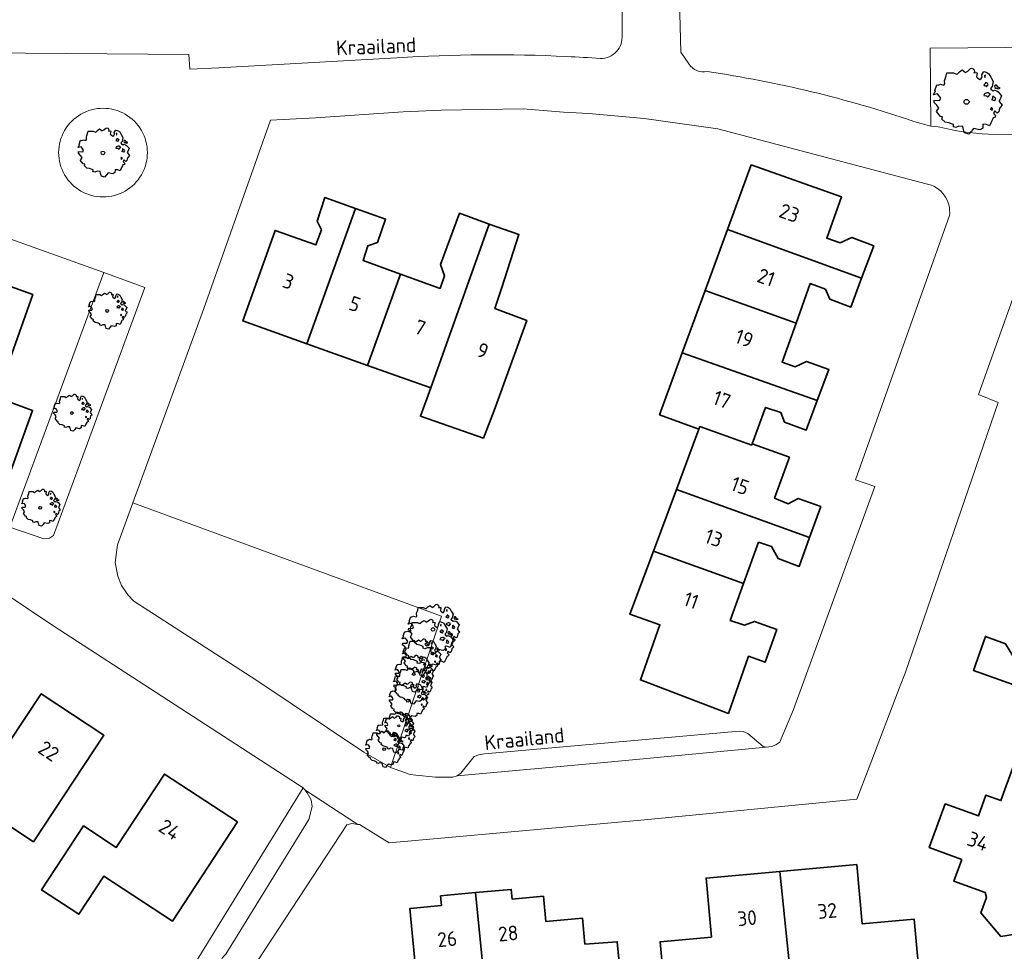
# Model space of a CAD drawing. Header units: metres. Extents: x 152391 to 157968, y 462336 to 467280.
# Tile 458 of 656: x 154030 to 154120, y 466413 to 466498. Entities that reach past the tile are written whole.
import ezdxf
from ezdxf.enums import TextEntityAlignment as Align

# ---------------------------------------------------------------- set-up
doc = ezdxf.new("R2010")
doc.units = ezdxf.units.M
doc.header["$LTSCALE"] = 0.75
doc.layers.get('0').update_dxf_attribs({"lineweight": 25})
for name, color, linetype, lineweight in [('B-GV-GR-BOOM-S', 252, 'Continuous', 25), ('B-WE-GR-BEPLANTING_CULTUUR_BODEMBEDEKKER-GV', 251, 'Continuous', 18), ('B-WE-GR-BEPLANTING_CULTUUR_HEESTERS-GV', 251, 'Continuous', 18), ('B-WE-OG-BEBOUWING-GV', 6, 'Continuous', 35), ('B-WE-OG-BEBOUWING-T18', 1, 'Continuous', 18), ('B-WE-OG-TOPOGRAFIE-T18', 1, 'Continuous', 18), ('B-WE-VH-VERHARDING_BETONSTRAATSTEEN-GV', 251, 'Continuous', 18), ('B-WE-VH-VERHARDING_TEGEL-GV', 251, 'Continuous', 18)]:
    doc.layers.add(name, color=color, linetype=linetype, lineweight=lineweight)
doc.styles.add('NLCS-ISO-M750-T18', font='NLCS-ISO.ttf', dxfattribs={"height": 1.35})

# ---------------------------------------------------------------- blocks, each defined once
blk = doc.blocks.new('SGR-BOOM_21_30')
at = {"linetype": 'Continuous'}
for p, q in [((-1.458, 0.858), (-1.342, 0.908)), ((-1.342, 0.908), (-1.179, 0.858)), ((-1.179, 0.858), (-1.121, 0.924)), ((-1.133, 1.088), (-1.109, 1.187)), ((-1.121, 0.924), (-1.133, 1.088)), ((-1.109, 1.187), (-1.051, 1.335)), ((-1.051, 1.335), (-1.016, 1.499)), ((-1.016, 1.499), (-0.668, 1.499)), ((-0.668, 1.499), (-0.516, 1.433)), ((-0.516, 1.433), (-0.47, 1.45)), ((-0.47, 1.45), (-0.365, 1.548)), ((-0.365, 1.548), (-0.226, 1.647)), ((-0.226, 1.647), (-0.133, 1.581)), ((-0.133, 1.581), (-0.063, 1.515)), ((-0.063, 1.515), (0.065, 1.581)), ((0.065, 1.581), (0.205, 1.712)), ((0.205, 1.712), (0.263, 1.729)), ((0.263, 1.729), (0.333, 1.696)), ((0.333, 1.696), (0.391, 1.647)), ((0.402, 1.532), (0.379, 1.499)), ((0.379, 1.499), (0.53, 1.515)), ((0.391, 1.647), (0.402, 1.532)), ((0.542, 1.483), (0.507, 1.285)), ((0.507, 1.285), (0.565, 1.236)), ((0.53, 1.515), (0.542, 1.483)), ((0.565, 1.236), (0.693, 1.154)), ((0.693, 1.154), (0.751, 1.203)), ((0.751, 1.203), (0.798, 1.285)), ((0.786, 1.4), (0.891, 1.565)), ((0.798, 1.285), (0.786, 1.4)), ((0.891, 1.565), (1.019, 1.532)), ((0.937, 0.908), (0.891, 0.875)), ((0.972, 1.368), (0.926, 1.335)), ((0.926, 1.335), (0.949, 1.253)), ((0.972, 0.973), (0.937, 0.908)), ((0.949, 1.253), (0.961, 1.236)), ((0.961, 1.269), (0.972, 1.368)), ((1.03, 0.973), (0.972, 0.973)), ((1.019, 1.532), (1.158, 1.45)), ((1.077, 0.94), (1.03, 0.973)), ((1.124, 0.875), (1.077, 0.94)), ((1.158, 1.45), (1.251, 1.269)), ((1.251, 1.269), (1.379, 1.055)), ((1.379, 1.055), (1.321, 0.793)), ((-1.703, 0.365), (-1.656, 0.48)), ((-1.493, 0.415), (-1.703, 0.365)), ((-1.679, -0.029), (-1.668, 0.086)), ((-1.668, 0.086), (-1.389, 0.07)), ((-1.656, 0.48), (-1.598, 0.53)), ((-1.633, 0.579), (-1.528, 0.875)), ((-1.598, 0.53), (-1.633, 0.579)), ((-1.528, 0.875), (-1.458, 0.858)), ((-1.423, 0.333), (-1.493, 0.415)), ((-1.33, 0.185), (-1.423, 0.333)), ((-1.389, 0.07), (-1.33, 0.185)), ((0.891, 0.875), (0.926, 0.825)), ((0.926, 0.415), (0.891, 0.333)), ((0.891, 0.333), (1.03, 0.316)), ((0.926, 0.825), (0.984, 0.842)), ((1.054, 0.464), (0.926, 0.415)), ((0.984, 0.842), (1.03, 0.776)), ((1.03, 0.776), (1.077, 0.842)), ((1.03, 0.316), (1.112, 0.251)), ((1.112, 0.464), (1.054, 0.464)), ((1.077, 0.842), (1.124, 0.875)), ((1.217, 0.398), (1.112, 0.464)), ((1.112, 0.251), (1.205, 0.365)), ((1.205, 0.365), (1.24, 0.415)), ((1.321, 0.793), (1.228, 0.694)), ((1.228, 0.694), (1.275, 0.628)), ((1.275, 0.628), (1.379, 0.563)), ((1.344, 0.185), (1.31, 0.103)), ((1.434, 0.049), (1.31, 0.103)), ((1.356, 0.3), (1.344, 0.234)), ((1.344, 0.234), (1.344, 0.185)), ((1.426, 0.234), (1.356, 0.3)), ((1.379, 0.563), (1.438, 0.595)), ((1.472, 0.201), (1.426, 0.234)), ((1.434, 0.049), (1.507, 0.136)), ((1.472, 0.858), (1.438, 0.809)), ((1.438, 0.809), (1.461, 0.743)), ((1.438, 0.595), (1.565, 0.563)), ((1.461, 0.743), (1.531, 0.694)), ((1.542, 0.858), (1.472, 0.858)), ((1.507, 0.136), (1.472, 0.201)), ((1.531, 0.727), (1.635, 0.678)), ((1.531, 0.694), (1.542, 0.727)), ((1.624, 0.76), (1.542, 0.858)), ((1.565, 0.563), (1.635, 0.513)), ((1.728, 0.71), (1.624, 0.76)), ((1.635, 0.678), (1.728, 0.71)), ((1.635, 0.513), (1.81, 0.316)), ((1.717, 0.103), (1.67, 0.037)), ((1.67, 0.037), (1.763, -0.094)), ((1.81, 0.316), (1.717, 0.103)), ((-1.54, -0.177), (-1.679, -0.029)), ((-1.551, -0.505), (-1.493, -0.423)), ((-1.354, -0.752), (-1.551, -0.505)), ((-1.435, -0.324), (-1.54, -0.177)), ((-1.493, -0.423), (-1.435, -0.324)), ((-1.249, -0.784), (-1.354, -0.752)), ((-1.272, -0.899), (-1.249, -0.784)), ((-1.109, -1.047), (-1.272, -0.899)), ((1.286, -0.292), (1.24, -0.357)), ((1.24, -0.357), (1.251, -0.423)), ((1.263, -0.423), (1.333, -0.407)), ((1.333, -0.341), (1.286, -0.292)), ((1.356, -0.883), (1.286, -1.014)), ((1.333, -0.407), (1.333, -0.341)), ((1.368, -0.834), (1.356, -0.883)), ((1.484, -0.801), (1.368, -0.834)), ((1.461, -0.472), (1.391, -0.587)), ((1.391, -0.587), (1.426, -0.637)), ((1.426, -0.637), (1.496, -0.702)), ((1.577, -0.587), (1.461, -0.472)), ((1.496, -0.702), (1.484, -0.801)), ((1.658, -0.522), (1.577, -0.587)), ((1.682, -0.423), (1.658, -0.522)), ((1.717, -0.308), (1.682, -0.423)), ((1.845, -0.177), (1.717, -0.308)), ((1.763, -0.094), (1.845, -0.177)), ((-0.912, -1.08), (-1.109, -1.047)), ((-0.668, -1.179), (-0.912, -1.08)), ((-0.679, -1.294), (-0.668, -1.179)), ((-0.551, -1.326), (-0.679, -1.294)), ((-0.4, -1.261), (-0.551, -1.326)), ((-0.191, -1.277), (-0.4, -1.261)), ((-0.156, -1.425), (-0.191, -1.277)), ((-0.133, -1.491), (-0.156, -1.425)), ((-0.098, -1.606), (-0.133, -1.491)), ((0.112, -1.671), (-0.098, -1.606)), ((0.251, -1.524), (0.112, -1.671)), ((0.356, -1.376), (0.251, -1.524)), ((0.682, -1.441), (0.356, -1.376)), ((0.833, -1.359), (0.682, -1.441)), ((0.844, -1.162), (0.833, -1.359)), ((1.03, -1.179), (0.844, -1.162)), ((1.182, -1.244), (1.03, -1.179)), ((1.286, -1.014), (1.182, -1.244))]:
    blk.add_line(p, q, dxfattribs=at)
blk.add_circle((0, 0), 0.126, dxfattribs=at)
blk = doc.blocks.new('SGR-BOOM_31_50')
at = {"linetype": 'Continuous'}
for p, q in [((-1.402, 1.78), (-1.355, 1.999)), ((-1.355, 1.999), (-0.89, 1.999)), ((-0.89, 1.999), (-0.688, 1.911)), ((-0.688, 1.911), (-0.626, 1.933)), ((-0.626, 1.933), (-0.487, 2.064)), ((-0.487, 2.064), (-0.301, 2.196)), ((-0.301, 2.196), (-0.177, 2.108)), ((-0.177, 2.108), (-0.084, 2.02)), ((-0.084, 2.02), (0.087, 2.108)), ((0.087, 2.108), (0.273, 2.283)), ((0.273, 2.283), (0.351, 2.305)), ((0.351, 2.305), (0.444, 2.261)), ((0.444, 2.261), (0.521, 2.196)), ((0.537, 2.042), (0.506, 1.999)), ((0.506, 1.999), (0.707, 2.02)), ((0.521, 2.196), (0.537, 2.042)), ((0.723, 1.977), (0.676, 1.714)), ((0.707, 2.02), (0.723, 1.977)), ((1.048, 1.867), (1.188, 2.086)), ((1.064, 1.714), (1.048, 1.867)), ((1.188, 2.086), (1.358, 2.042)), ((1.296, 1.823), (1.234, 1.78)), ((1.281, 1.692), (1.296, 1.823)), ((1.358, 2.042), (1.545, 1.933)), ((1.545, 1.933), (1.669, 1.692)), ((-2.177, 0.772), (-2.038, 1.166)), ((-2.038, 1.166), (-1.944, 1.144)), ((-1.944, 1.144), (-1.789, 1.21)), ((-1.789, 1.21), (-1.572, 1.144)), ((-1.572, 1.144), (-1.495, 1.232)), ((-1.51, 1.451), (-1.479, 1.582)), ((-1.495, 1.232), (-1.51, 1.451)), ((-1.479, 1.582), (-1.402, 1.78)), ((0.676, 1.714), (0.754, 1.648)), ((0.754, 1.648), (0.924, 1.539)), ((0.924, 1.539), (1.002, 1.604)), ((1.002, 1.604), (1.064, 1.714)), ((1.25, 1.21), (1.188, 1.166)), ((1.188, 1.166), (1.234, 1.101)), ((1.234, 1.78), (1.265, 1.67)), ((1.234, 1.101), (1.312, 1.122)), ((1.296, 1.298), (1.25, 1.21)), ((1.265, 1.67), (1.281, 1.648)), ((1.374, 1.298), (1.296, 1.298)), ((1.312, 1.122), (1.374, 1.035)), ((1.436, 1.254), (1.374, 1.298)), ((1.374, 1.035), (1.436, 1.122)), ((1.498, 1.166), (1.436, 1.254)), ((1.436, 1.122), (1.498, 1.166)), ((1.762, 1.057), (1.638, 0.925)), ((1.638, 0.925), (1.7, 0.838)), ((1.669, 1.692), (1.839, 1.407)), ((1.839, 1.407), (1.762, 1.057)), ((1.963, 1.144), (1.917, 1.079)), ((1.917, 1.079), (1.948, 0.991)), ((1.948, 0.991), (2.041, 0.925)), ((2.056, 1.144), (1.963, 1.144)), ((2.041, 0.969), (2.18, 0.903)), ((2.041, 0.925), (2.056, 0.969)), ((2.165, 1.013), (2.056, 1.144)), ((2.304, 0.947), (2.165, 1.013)), ((2.18, 0.903), (2.304, 0.947)), ((-2.27, 0.487), (-2.208, 0.641)), ((-1.991, 0.553), (-2.27, 0.487)), ((-2.239, -0.038), (-2.224, 0.115)), ((-2.224, 0.115), (-1.851, 0.093)), ((-2.208, 0.641), (-2.131, 0.706)), ((-2.131, 0.706), (-2.177, 0.772)), ((-1.898, 0.444), (-1.991, 0.553)), ((-1.774, 0.246), (-1.898, 0.444)), ((-1.851, 0.093), (-1.774, 0.246)), ((1.234, 0.553), (1.188, 0.444)), ((1.188, 0.444), (1.374, 0.422)), ((1.405, 0.619), (1.234, 0.553)), ((1.374, 0.422), (1.483, 0.334)), ((1.483, 0.619), (1.405, 0.619)), ((1.622, 0.531), (1.483, 0.619)), ((1.483, 0.334), (1.607, 0.487)), ((1.607, 0.487), (1.653, 0.553)), ((1.7, 0.838), (1.839, 0.75)), ((1.793, 0.246), (1.746, 0.137)), ((1.911, 0.065), (1.746, 0.137)), ((1.808, 0.4), (1.793, 0.312)), ((1.793, 0.312), (1.793, 0.246)), ((1.901, 0.312), (1.808, 0.4)), ((1.839, 0.75), (1.917, 0.794)), ((1.963, 0.268), (1.901, 0.312)), ((1.911, 0.065), (2.01, 0.181)), ((1.917, 0.794), (2.087, 0.75)), ((2.01, 0.181), (1.963, 0.268)), ((2.087, 0.75), (2.18, 0.684)), ((2.18, 0.684), (2.413, 0.422)), ((2.289, 0.137), (2.227, 0.049)), ((2.227, 0.049), (2.351, -0.126)), ((2.413, 0.422), (2.289, 0.137)), ((-2.053, -0.235), (-2.239, -0.038)), ((-2.069, -0.673), (-1.991, -0.564)), ((-1.805, -1.002), (-2.069, -0.673)), ((-1.913, -0.433), (-2.053, -0.235)), ((-1.991, -0.564), (-1.913, -0.433)), ((1.715, -0.389), (1.653, -0.476)), ((1.653, -0.476), (1.669, -0.564)), ((1.684, -0.564), (1.777, -0.542)), ((1.777, -0.454), (1.715, -0.389)), ((1.777, -0.542), (1.777, -0.454)), ((1.948, -0.63), (1.855, -0.783)), ((1.855, -0.783), (1.901, -0.849)), ((1.901, -0.849), (1.994, -0.936)), ((2.103, -0.783), (1.948, -0.63)), ((2.211, -0.695), (2.103, -0.783)), ((2.242, -0.564), (2.211, -0.695)), ((2.289, -0.411), (2.242, -0.564)), ((2.459, -0.235), (2.289, -0.411)), ((2.351, -0.126), (2.459, -0.235)), ((-1.665, -1.046), (-1.805, -1.002)), ((-1.696, -1.199), (-1.665, -1.046)), ((-1.479, -1.396), (-1.696, -1.199)), ((-1.216, -1.44), (-1.479, -1.396)), ((-0.89, -1.571), (-1.216, -1.44)), ((-0.906, -1.725), (-0.89, -1.571)), ((-0.735, -1.769), (-0.906, -1.725)), ((-0.533, -1.681), (-0.735, -1.769)), ((-0.254, -1.703), (-0.533, -1.681)), ((-0.208, -1.9), (-0.254, -1.703)), ((1.126, -1.55), (1.11, -1.812)), ((1.374, -1.571), (1.126, -1.55)), ((1.576, -1.659), (1.374, -1.571)), ((1.715, -1.352), (1.576, -1.659)), ((1.808, -1.177), (1.715, -1.352)), ((1.824, -1.112), (1.808, -1.177)), ((1.979, -1.068), (1.824, -1.112)), ((1.994, -0.936), (1.979, -1.068)), ((-0.177, -1.988), (-0.208, -1.9)), ((-0.13, -2.141), (-0.177, -1.988)), ((0.149, -2.229), (-0.13, -2.141)), ((0.335, -2.031), (0.149, -2.229)), ((0.475, -1.834), (0.335, -2.031)), ((0.909, -1.922), (0.475, -1.834)), ((1.11, -1.812), (0.909, -1.922))]:
    blk.add_line(p, q, dxfattribs=at)
blk.add_circle((0, 0), 0.169, dxfattribs=at)
blk = doc.blocks.new('SGR-BOOM_50_100')
at = {"linetype": 'Continuous'}
for p, q in [((-0.835, 2.577), (-0.649, 2.752)), ((-0.649, 2.752), (-0.401, 2.928)), ((-0.401, 2.928), (-0.236, 2.811)), ((-0.236, 2.811), (-0.112, 2.694)), ((-0.112, 2.694), (0.116, 2.811)), ((0.116, 2.811), (0.364, 3.044)), ((0.364, 3.044), (0.467, 3.074)), ((0.467, 3.074), (0.591, 3.015)), ((0.591, 3.015), (0.695, 2.928)), ((0.715, 2.723), (0.674, 2.665)), ((0.695, 2.928), (0.715, 2.723)), ((1.398, 2.49), (1.584, 2.782)), ((1.584, 2.782), (1.811, 2.723)), ((1.811, 2.723), (2.059, 2.577)), ((-2.014, 1.935), (-1.972, 2.11)), ((-1.993, 1.643), (-2.014, 1.935)), ((-1.972, 2.11), (-1.869, 2.373)), ((-1.869, 2.373), (-1.807, 2.665)), ((-1.807, 2.665), (-1.187, 2.665)), ((-1.187, 2.665), (-0.918, 2.548)), ((-0.918, 2.548), (-0.835, 2.577)), ((0.674, 2.665), (0.943, 2.694)), ((0.964, 2.636), (0.902, 2.285)), ((0.902, 2.285), (1.005, 2.198)), ((0.943, 2.694), (0.964, 2.636)), ((1.005, 2.198), (1.232, 2.052)), ((1.232, 2.052), (1.336, 2.139)), ((1.336, 2.139), (1.418, 2.285)), ((1.418, 2.285), (1.398, 2.49)), ((1.729, 2.431), (1.646, 2.373)), ((1.646, 2.373), (1.687, 2.227)), ((1.687, 2.227), (1.708, 2.198)), ((1.708, 2.256), (1.729, 2.431)), ((2.059, 2.577), (2.225, 2.256)), ((2.225, 2.256), (2.452, 1.876)), ((2.452, 1.876), (2.349, 1.409)), ((-2.944, 0.854), (-2.841, 0.942)), ((-2.903, 1.029), (-2.717, 1.555)), ((-2.841, 0.942), (-2.903, 1.029)), ((-2.717, 1.555), (-2.593, 1.526)), ((-2.593, 1.526), (-2.386, 1.613)), ((-2.386, 1.613), (-2.096, 1.526)), ((-2.096, 1.526), (-1.993, 1.643)), ((1.667, 1.613), (1.584, 1.555)), ((1.584, 1.555), (1.646, 1.467)), ((1.646, 1.467), (1.749, 1.497)), ((1.729, 1.73), (1.667, 1.613)), ((1.832, 1.73), (1.729, 1.73)), ((1.749, 1.497), (1.832, 1.38)), ((1.915, 1.672), (1.832, 1.73)), ((1.832, 1.38), (1.915, 1.497)), ((1.997, 1.555), (1.915, 1.672)), ((1.915, 1.497), (1.997, 1.555)), ((2.349, 1.409), (2.183, 1.234)), ((2.183, 1.234), (2.266, 1.117)), ((2.266, 1.117), (2.452, 1)), ((2.452, 1), (2.556, 1.059)), ((2.618, 1.526), (2.556, 1.438)), ((2.556, 1.438), (2.597, 1.321)), ((2.556, 1.059), (2.783, 1)), ((2.597, 1.321), (2.721, 1.234)), ((2.742, 1.526), (2.618, 1.526)), ((2.721, 1.292), (2.907, 1.205)), ((2.721, 1.234), (2.742, 1.292)), ((2.886, 1.351), (2.742, 1.526)), ((2.783, 1), (2.907, 0.913)), ((3.072, 1.263), (2.886, 1.351)), ((2.907, 1.205), (3.072, 1.263)), ((2.907, 0.913), (3.217, 0.562)), ((-3.027, 0.65), (-2.944, 0.854)), ((-2.655, 0.737), (-3.027, 0.65)), ((-2.985, -0.051), (-2.965, 0.153)), ((-2.965, 0.153), (-2.469, 0.124)), ((-2.531, 0.591), (-2.655, 0.737)), ((-2.365, 0.329), (-2.531, 0.591)), ((-2.469, 0.124), (-2.365, 0.329)), ((1.646, 0.737), (1.584, 0.591)), ((1.584, 0.591), (1.832, 0.562)), ((1.873, 0.825), (1.646, 0.737)), ((1.832, 0.562), (1.977, 0.445)), ((1.977, 0.825), (1.873, 0.825)), ((2.163, 0.708), (1.977, 0.825)), ((1.977, 0.445), (2.142, 0.65)), ((2.142, 0.65), (2.204, 0.737)), ((2.39, 0.329), (2.328, 0.183)), ((2.549, 0.087), (2.328, 0.183)), ((2.411, 0.533), (2.39, 0.416)), ((2.39, 0.416), (2.39, 0.329)), ((2.535, 0.416), (2.411, 0.533)), ((2.618, 0.358), (2.535, 0.416)), ((2.549, 0.087), (2.68, 0.241)), ((2.68, 0.241), (2.618, 0.358)), ((3.052, 0.183), (2.969, 0.066)), ((2.969, 0.066), (3.135, -0.168)), ((3.217, 0.562), (3.052, 0.183)), ((-2.737, -0.314), (-2.985, -0.051)), ((-2.758, -0.898), (-2.655, -0.752)), ((-2.407, -1.336), (-2.758, -0.898)), ((-2.551, -0.577), (-2.737, -0.314)), ((-2.655, -0.752), (-2.551, -0.577)), ((2.287, -0.518), (2.204, -0.635)), ((2.204, -0.635), (2.225, -0.752)), ((2.245, -0.752), (2.37, -0.723)), ((2.37, -0.606), (2.287, -0.518)), ((2.37, -0.723), (2.37, -0.606)), ((2.597, -0.84), (2.473, -1.044)), ((2.804, -1.044), (2.597, -0.84)), ((2.99, -0.752), (2.948, -0.927)), ((3.052, -0.548), (2.99, -0.752)), ((3.279, -0.314), (3.052, -0.548)), ((3.135, -0.168), (3.279, -0.314)), ((-2.22, -1.394), (-2.407, -1.336)), ((-2.262, -1.599), (-2.22, -1.394)), ((-1.972, -1.862), (-2.262, -1.599)), ((2.287, -1.803), (2.101, -2.212)), ((2.411, -1.57), (2.287, -1.803)), ((2.432, -1.482), (2.411, -1.57)), ((2.638, -1.424), (2.432, -1.482)), ((2.473, -1.044), (2.535, -1.132)), ((2.535, -1.132), (2.659, -1.248)), ((2.659, -1.248), (2.638, -1.424)), ((2.948, -0.927), (2.804, -1.044)), ((-1.621, -1.92), (-1.972, -1.862)), ((-1.187, -2.095), (-1.621, -1.92)), ((-1.207, -2.3), (-1.187, -2.095)), ((-0.98, -2.358), (-1.207, -2.3)), ((-0.711, -2.241), (-0.98, -2.358)), ((-0.339, -2.271), (-0.711, -2.241)), ((-0.277, -2.533), (-0.339, -2.271)), ((-0.236, -2.65), (-0.277, -2.533)), ((-0.174, -2.855), (-0.236, -2.65)), ((0.447, -2.709), (0.199, -2.971)), ((0.633, -2.446), (0.447, -2.709)), ((1.212, -2.563), (0.633, -2.446)), ((1.48, -2.417), (1.212, -2.563)), ((1.501, -2.066), (1.48, -2.417)), ((1.832, -2.095), (1.501, -2.066)), ((2.101, -2.212), (1.832, -2.095)), ((0.199, -2.971), (-0.174, -2.855))]:
    blk.add_line(p, q, dxfattribs=at)
blk.add_circle((0, 0), 0.225, dxfattribs=at)
blk = doc.blocks.new('SGR-BOOM_DIAMETER_ONBEKEND')
at = {"linetype": 'Continuous'}
for p, q in [((-0.832, 0.89), (-0.788, 1.001)), ((-0.788, 1.001), (-0.762, 1.124)), ((-0.762, 1.124), (-0.501, 1.124)), ((-0.501, 1.124), (-0.387, 1.075)), ((-0.387, 1.075), (-0.352, 1.087)), ((-0.352, 1.087), (-0.274, 1.161)), ((-0.274, 1.161), (-0.169, 1.235)), ((-0.169, 1.235), (-0.099, 1.186)), ((-0.099, 1.186), (-0.047, 1.137)), ((-0.047, 1.137), (0.049, 1.186)), ((0.049, 1.186), (0.154, 1.284)), ((0.154, 1.284), (0.197, 1.297)), ((0.197, 1.297), (0.25, 1.272)), ((0.25, 1.272), (0.293, 1.235)), ((0.302, 1.149), (0.284, 1.124)), ((0.284, 1.124), (0.398, 1.137)), ((0.293, 1.235), (0.302, 1.149)), ((0.407, 1.112), (0.38, 0.964)), ((0.38, 0.964), (0.424, 0.927)), ((0.398, 1.137), (0.407, 1.112)), ((0.424, 0.927), (0.52, 0.865)), ((0.564, 0.902), (0.598, 0.964)), ((0.59, 1.05), (0.668, 1.173)), ((0.598, 0.964), (0.59, 1.05)), ((0.668, 1.173), (0.764, 1.149)), ((0.729, 1.026), (0.694, 1.001)), ((0.694, 1.001), (0.712, 0.939)), ((0.712, 0.939), (0.721, 0.927)), ((0.721, 0.952), (0.729, 1.026)), ((0.764, 1.149), (0.869, 1.087)), ((0.869, 1.087), (0.939, 0.952)), ((0.939, 0.952), (1.035, 0.792)), ((-1.277, 0.274), (-1.242, 0.36)), ((-1.12, 0.311), (-1.277, 0.274)), ((-1.259, -0.022), (-1.251, 0.065)), ((-1.251, 0.065), (-1.041, 0.052)), ((-1.242, 0.36), (-1.198, 0.397)), ((-1.225, 0.434), (-1.146, 0.656)), ((-1.198, 0.397), (-1.225, 0.434)), ((-1.146, 0.656), (-1.094, 0.644)), ((-1.068, 0.249), (-1.12, 0.311)), ((-1.094, 0.644), (-1.007, 0.681)), ((-0.998, 0.139), (-1.068, 0.249)), ((-1.041, 0.052), (-0.998, 0.139)), ((-1.007, 0.681), (-0.884, 0.644)), ((-0.884, 0.644), (-0.841, 0.693)), ((-0.85, 0.816), (-0.832, 0.89)), ((-0.841, 0.693), (-0.85, 0.816)), ((0.52, 0.865), (0.564, 0.902)), ((0.703, 0.681), (0.668, 0.656)), ((0.668, 0.656), (0.694, 0.619)), ((0.694, 0.311), (0.668, 0.249)), ((0.668, 0.249), (0.773, 0.237)), ((0.694, 0.619), (0.738, 0.631)), ((0.79, 0.348), (0.694, 0.311)), ((0.729, 0.73), (0.703, 0.681)), ((0.773, 0.73), (0.729, 0.73)), ((0.738, 0.631), (0.773, 0.582)), ((0.808, 0.705), (0.773, 0.73)), ((0.773, 0.582), (0.808, 0.631)), ((0.773, 0.237), (0.834, 0.188)), ((0.834, 0.348), (0.79, 0.348)), ((0.843, 0.656), (0.808, 0.705)), ((0.808, 0.631), (0.843, 0.656)), ((0.912, 0.299), (0.834, 0.348)), ((0.834, 0.188), (0.904, 0.274)), ((0.904, 0.274), (0.93, 0.311)), ((0.991, 0.594), (0.921, 0.521)), ((0.921, 0.521), (0.956, 0.471)), ((0.956, 0.471), (1.035, 0.422)), ((1.008, 0.139), (0.982, 0.077)), ((1.075, 0.037), (0.982, 0.077)), ((1.035, 0.792), (0.991, 0.594)), ((1.017, 0.225), (1.008, 0.176)), ((1.008, 0.176), (1.008, 0.139)), ((1.069, 0.176), (1.017, 0.225)), ((1.035, 0.422), (1.078, 0.447)), ((1.104, 0.151), (1.069, 0.176)), ((1.075, 0.037), (1.13, 0.102)), ((1.104, 0.644), (1.078, 0.607)), ((1.078, 0.607), (1.096, 0.557)), ((1.078, 0.447), (1.174, 0.422)), ((1.096, 0.557), (1.148, 0.521)), ((1.157, 0.644), (1.104, 0.644)), ((1.13, 0.102), (1.104, 0.151)), ((1.148, 0.545), (1.226, 0.508)), ((1.148, 0.521), (1.157, 0.545)), ((1.218, 0.57), (1.157, 0.644)), ((1.174, 0.422), (1.226, 0.385)), ((1.296, 0.533), (1.218, 0.57)), ((1.226, 0.508), (1.296, 0.533)), ((1.226, 0.385), (1.357, 0.237)), ((1.287, 0.077), (1.253, 0.028)), ((1.253, 0.028), (1.322, -0.071)), ((1.357, 0.237), (1.287, 0.077)), ((-1.155, -0.132), (-1.259, -0.022)), ((-1.164, -0.379), (-1.12, -0.317)), ((-1.015, -0.564), (-1.164, -0.379)), ((-1.076, -0.243), (-1.155, -0.132)), ((-1.12, -0.317), (-1.076, -0.243)), ((-0.937, -0.588), (-1.015, -0.564)), ((-0.954, -0.675), (-0.937, -0.588)), ((-0.832, -0.785), (-0.954, -0.675)), ((-0.684, -0.81), (-0.832, -0.785)), ((-0.501, -0.884), (-0.684, -0.81)), ((-0.509, -0.97), (-0.501, -0.884)), ((0.633, -0.872), (0.625, -1.019)), ((0.773, -0.884), (0.633, -0.872)), ((0.886, -0.933), (0.773, -0.884)), ((0.965, -0.761), (0.886, -0.933)), ((0.965, -0.219), (0.93, -0.268)), ((0.93, -0.268), (0.939, -0.317)), ((0.947, -0.317), (1, -0.305)), ((1, -0.256), (0.965, -0.219)), ((1.017, -0.662), (0.965, -0.761)), ((1, -0.305), (1, -0.256)), ((1.026, -0.625), (1.017, -0.662)), ((1.113, -0.601), (1.026, -0.625)), ((1.096, -0.354), (1.043, -0.44)), ((1.043, -0.44), (1.069, -0.477)), ((1.069, -0.477), (1.122, -0.527)), ((1.183, -0.44), (1.096, -0.354)), ((1.122, -0.527), (1.113, -0.601)), ((1.244, -0.391), (1.183, -0.44)), ((1.261, -0.317), (1.244, -0.391)), ((1.287, -0.231), (1.261, -0.317)), ((1.383, -0.132), (1.287, -0.231)), ((1.322, -0.071), (1.383, -0.132)), ((-0.413, -0.995), (-0.509, -0.97)), ((-0.3, -0.946), (-0.413, -0.995)), ((-0.143, -0.958), (-0.3, -0.946)), ((-0.117, -1.069), (-0.143, -0.958)), ((-0.099, -1.118), (-0.117, -1.069)), ((-0.073, -1.204), (-0.099, -1.118)), ((0.084, -1.254), (-0.073, -1.204)), ((0.188, -1.143), (0.084, -1.254)), ((0.267, -1.032), (0.188, -1.143)), ((0.511, -1.081), (0.267, -1.032)), ((0.625, -1.019), (0.511, -1.081))]:
    blk.add_line(p, q, dxfattribs=at)
blk.add_circle((0, 0), 0.0948, dxfattribs=at)

msp = doc.modelspace()

# ---------------------------------------------------------------- linework, layer by layer
at = {"layer": 'B-WE-GR-BEPLANTING_CULTUUR_BODEMBEDEKKER-GV'}
msp.add_lwpolyline([(154118.97, 466487.714), (154123.27, 466487.68), (154123.674, 466487.742), (154124.836, 466487.92), (154126.248, 466488.145), (154127.473, 466488.451), (154128.7, 466489.018), (154129.58, 466489.451), (154130.414, 466490.05), (154131.773, 466491.548), (154132.985, 466493.207), (154133.994, 466494.937), (154134.491, 466495.779), (154134.347, 466495.78), (154113.62, 466495.613), (154113.678, 466488.458), (154114.367, 466488.389)], dxfattribs=at)
for points in [[(154037.716, 466490.094, 1.000246), (154037.716, 466481.952)], [(154037.716, 466481.952, 1.000246), (154037.716, 466490.094)], [(154114.367, 466488.389, 0.048456), (154118.97, 466487.714)]]:
    msp.add_lwpolyline(points, format="xyb", dxfattribs=at)
at = {"layer": 'B-WE-GR-BEPLANTING_CULTUUR_HEESTERS-GV'}
for points in [[(154033.157, 466450.89), (154041.562, 466473.657), (154037.797, 466475.008), (154029.166, 466451.63), (154032.29, 466450.574), (154032.8, 466450.624)], [(154040.448, 466453.864), (154039.05, 466450.033), (154038.837, 466448.406), (154039.089, 466447.158), (154039.415, 466446.291), (154039.982, 466445.426), (154040.529, 466444.861), (154051.729, 466437.615), (154061.66, 466430.983), (154064.111, 466429.578), (154068.786, 466443.487)]]:
    msp.add_lwpolyline(points, close=True, dxfattribs=at)
at = {"layer": 'B-WE-OG-BEBOUWING-GV'}
for points in [[(154095.017, 466478.951), (154107.333, 466474.488), (154108.444, 466477.461), (154106.422, 466478.23), (154105.377, 466477.74), (154104.129, 466478.161), (154105.485, 466481.975), (154097.198, 466484.899)], [(154056.415, 466468.483), (154060.898, 466480.891), (154058.063, 466481.892), (154057.361, 466479.742), (154057.754, 466478.947), (154057.253, 466477.545), (154053.503, 466478.882), (154053.162, 466477.927), (154050.54, 466470.579)], [(154065.024, 466474.864), (154061.587, 466476.106), (154062.006, 466477.469), (154062.902, 466477.771), (154063.641, 466479.922), (154060.898, 466480.891), (154056.415, 466468.483), (154061.996, 466466.492)], [(154073.166, 466479.469), (154070.419, 466480.453), (154068.693, 466475.764), (154069.046, 466474.716), (154068.651, 466473.553), (154065.024, 466474.864), (154061.996, 466466.492), (154067.788, 466464.425)], [(154067.788, 466464.425), (154066.838, 466461.824), (154072.622, 466459.825), (154073.605, 466462.35), (154076.602, 466470.615), (154073.681, 466471.701), (154074.309, 466473.656), (154075.886, 466478.495), (154073.166, 466479.469)], [(154092.975, 466473.379), (154101.317, 466470.361), (154102.624, 466473.998), (154104.01, 466473.477), (154104.412, 466472.579), (154106.347, 466471.847), (154107.333, 466474.488), (154095.017, 466478.951)], [(154027.898, 466463.562), (154031.272, 466472.999), (154026.721, 466474.627), (154026.613, 466474.328), (154023.477, 466475.45), (154019.002, 466462.922), (154026.359, 466460.294), (154024.854, 466456.079), (154028.536, 466454.764), (154031.251, 466462.363)], [(154090.876, 466467.654), (154103.269, 466463.263), (154104.337, 466466.108), (154102.265, 466466.864), (154101.22, 466466.374), (154100.035, 466466.796), (154101.317, 466470.361), (154092.975, 466473.379)], [(154092.406, 466460.629), (154092.497, 466460.872), (154097.245, 466459.183), (154097.285, 466459.294), (154098.505, 466462.632), (154099.928, 466462.161), (154100.268, 466461.275), (154102.252, 466460.556), (154103.269, 466463.263), (154090.876, 466467.654), (154088.787, 466461.955)], [(154097.285, 466459.294), (154097.245, 466459.183), (154092.497, 466460.872), (154092.406, 466460.629), (154090.342, 466455.101), (154102.561, 466450.688), (154103.588, 466453.528), (154101.504, 466454.259), (154100.584, 466453.794), (154099.348, 466454.29), (154100.704, 466458.054)], [(154102.561, 466450.688), (154090.342, 466455.101), (154088.224, 466449.429), (154096.501, 466446.46), (154097.88, 466450.264), (154099.078, 466449.868), (154099.668, 466448.758), (154101.603, 466448.039)], [(154096.501, 466446.46), (154088.224, 466449.429), (154086.066, 466443.649), (154088.821, 466442.672), (154087.031, 466437.625), (154095.038, 466434.578), (154095.112, 466434.552), (154096.957, 466439.786), (154098.471, 466439.249), (154099.544, 466442.262), (154097.497, 466442.994), (154096.589, 466442.641), (154095.278, 466443.087)], [(154132.173, 466439.862), (154123.777, 466442.827), (154122.525, 466439.391), (154121.202, 466439.837), (154120.525, 466440.947), (154118.69, 466441.616), (154117.605, 466438.478), (154130.086, 466434.054)], [(154023.63, 466430.816), (154020.935, 466426.836), (154020.097, 466425.571), (154026.662, 466421.221), (154028.791, 466424.434), (154031.321, 466422.757), (154037.8, 466432.536), (154032.04, 466436.352), (154029.035, 466431.816), (154028.42, 466432.223), (154026.311, 466429.04)], [(154116.523, 466421.143), (154115.793, 466419.139), (154118.671, 466418.091), (154118.793, 466417.648), (154118.284, 466416.251), (154120.112, 466414.055), (154122.989, 466414.517), (154123.632, 466416.284), (154126.766, 466415.143), (154129.669, 466423.116), (154128.299, 466423.615), (154129.473, 466426.841), (154121.306, 466429.815), (154120.114, 466426.543), (154118.741, 466427.043), (154118.045, 466425.132), (154115.008, 466426.238), (154113.547, 466422.227)], [(154050.055, 466424.579), (154043.353, 466428.982), (154038.927, 466422.244), (154035.933, 466424.211), (154032.083, 466418.35), (154035.497, 466416.108), (154037.798, 466419.61), (154044.08, 466415.483)], [(154099.824, 466420.043), (154100.934, 466409.324), (154103.476, 466409.554), (154103.574, 466408.465), (154103.991, 466408.179), (154112.759, 466408.971), (154112.154, 466415.673), (154107.376, 466415.241), (154106.885, 466420.681)], [(154100.934, 466409.324), (154099.824, 466420.043), (154093.063, 466419.433), (154093.553, 466414.013), (154088.841, 466413.587), (154089.456, 466406.776), (154098.216, 466407.567), (154098.634, 466408.175), (154098.55, 466409.109)], [(154071.909, 466418.091), (154068.69, 466417.791), (154068.771, 466416.922), (154065.879, 466416.652), (154066.564, 466409.307), (154063.301, 466409.003), (154063.952, 466402.014), (154067.45, 466402.341), (154067.09, 466406.204), (154073.033, 466406.758)], [(154071.909, 466418.091), (154073.033, 466406.758), (154076.48, 466407.08), (154078.939, 466407.31), (154079.206, 466403.311), (154085.855, 466403.931), (154084.911, 466413.58), (154081.938, 466413.364), (154081.722, 466415.743), (154078.354, 466415.44), (154078.137, 466417.764), (154075.259, 466417.495), (154075.175, 466418.395)]]:
    msp.add_lwpolyline(points, close=True, dxfattribs=at)
at = {"layer": 'B-WE-VH-VERHARDING_BETONSTRAATSTEEN-GV'}
for points in [[(154091.482, 466494.165), (154090.746, 466495.257), (154090.606, 466500), (154090.567, 466501.341), (154090.327, 466523.426), (154085.252, 466523.429), (154085.344, 466502.624), (154085.345, 466500), (154085.347, 466496.814)], [(154064.671, 466494.728), (154048.353, 466493.82), (154045.667, 466493.671), (154045.59, 466495.02), (154026.797, 466495.189), (154021.546, 466480.841), (154037.797, 466475.008), (154041.562, 466473.657)], [(154064.111, 466429.578), (154061.66, 466430.983), (154051.729, 466437.615), (154040.529, 466444.861), (154039.982, 466445.426), (154039.415, 466446.291), (154039.089, 466447.158), (154038.837, 466448.406), (154039.05, 466450.033), (154040.448, 466453.864), (154046.967, 466471.718), (154053.083, 466488.999), (154057.23, 466489.229), (154065.249, 466489.773), (154068.736, 466489.921), (154076.274, 466490.036), (154079.255, 466489.792), (154079.989, 466489.749), (154082.31, 466489.611), (154087.386, 466489.15), (154094.126, 466488.195), (154113.247, 466483.168)], [(154114.367, 466488.389), (154113.678, 466488.458), (154112.124, 466488.891)], [(154025.778, 466447.508), (154030.697, 466444.227), (154033.109, 466442.617), (154056.083, 466427.709), (154056.228, 466427.534), (154061.106, 466424.363), (154061.252, 466424.343), (154063.976, 466422.651), (154087.404, 466424.789), (154106.892, 466426.664), (154108.017, 466429.607), (154110.877, 466437.087), (154111.322, 466438.252), (154119.858, 466463.093), (154118.069, 466463.824), (154122.411, 466475.963), (154123.931, 466480.214), (154124.728, 466482.027), (154124.995, 466482.423), (154125.306, 466482.775), (154123.674, 466487.742), (154123.27, 466487.68), (154118.97, 466487.714)], [(154115.398, 466480.266), (154106.766, 466455.999), (154108.542, 466455.38), (154101.082, 466434.9), (154100.11, 466432.567), (154099.834, 466431.903), (154099.446, 466431.651), (154099.058, 466431.5), (154098.581, 466431.446), (154098.568, 466431.449), (154084.042, 466430.06), (154070.226, 466428.809), (154069.833, 466428.684), (154068.223, 466428.694), (154066.416, 466428.876), (154065.902, 466428.928), (154064.111, 466429.578)], [(154041.562, 466473.657), (154033.157, 466450.89), (154032.8, 466450.624), (154032.29, 466450.574), (154029.166, 466451.63)]]:
    msp.add_lwpolyline(points, dxfattribs=at)
for points in [[(154085.347, 466496.814, -0.449618), (154083.353, 466494.669)], [(154080.291, 466494.848, 0.027785), (154064.671, 466494.728)], [(154083.353, 466494.669, 0.005533), (154080.291, 466494.848)], [(154093.16, 466493.459, -0.314628), (154091.482, 466494.165)], [(154112.124, 466488.891, 0.045882), (154093.16, 466493.459)], [(154037.716, 466481.952, -1.000246), (154037.716, 466490.094)], [(154037.716, 466490.094, -1.000246), (154037.716, 466481.952)], [(154118.97, 466487.714, -0.048456), (154114.367, 466488.389)], [(154113.247, 466483.168, -0.295166), (154115.335, 466481.238)], [(154115.335, 466481.238, -0.093628), (154115.398, 466480.266)]]:
    msp.add_lwpolyline(points, format="xyb", dxfattribs=at)
msp.add_lwpolyline([(154070.226, 466428.809), (154084.042, 466430.06), (154098.568, 466431.449), (154098.302, 466431.516), (154096.906, 466432.71), (154096.452, 466432.887), (154096.089, 466432.913), (154072.726, 466430.832), (154072.209, 466430.741), (154071.791, 466430.596), (154070.554, 466429.072)], close=True, dxfattribs=at)
at = {"layer": 'B-WE-VH-VERHARDING_TEGEL-GV'}
msp.add_lwpolyline([(154046.916, 466407.09), (154046.96, 466407.328), (154047.081, 466407.728), (154047.247, 466408.113), (154047.299, 466408.297), (154048.019, 466410.467), (154048.022, 466410.476), (154048.055, 466410.561), (154048.266, 466411.104), (154048.438, 466411.48), (154048.661, 466412.067), (154048.813, 466412.263), (154048.996, 466412.43), (154056.592, 466424.808), (154056.921, 466425.988), (154056.808, 466426.607), (154056.463, 466427.251), (154056.228, 466427.534), (154056.083, 466427.709), (154044.158, 466408.334), (154038.249, 466395.481), (154039.944, 466394.773), (154045.247, 466406.184), (154045.94, 466407.469)], close=True, dxfattribs=at)
msp.add_lwpolyline([(154051.283, 466410.888), (154060.096, 466424.305), (154060.564, 466424.44), (154060.924, 466424.389), (154061.106, 466424.363), (154056.228, 466427.534), (154056.463, 466427.251), (154056.808, 466426.607), (154056.921, 466425.988), (154056.592, 466424.808), (154048.996, 466412.43)], dxfattribs=at)

# ---------------------------------------------------------------- block references
at = {"layer": 'B-GV-GR-BOOM-S', "transparency": 33554559}
for name, p in [('SGR-BOOM_50_100', (154116.964, 466490.688)), ('SGR-BOOM_31_50', (154037.7, 466486)), ('SGR-BOOM_21_30', (154038.092, 466471.488)), ('SGR-BOOM_21_30', (154034.863, 466462.124)), ('SGR-BOOM_21_30', (154031.957, 466453.405)), ('SGR-BOOM_31_50', (154067.996, 466442.254)), ('SGR-BOOM_31_50', (154067.451, 466440.891)), ('SGR-BOOM_21_30', (154066.906, 466439.664)), ('SGR-BOOM_21_30', (154066.225, 466438.165)), ('SGR-BOOM_21_30', (154066.088, 466437.075)), ('SGR-BOOM_21_30', (154065.68, 466435.712)), ('SGR-BOOM_21_30', (154064.508, 466432.603)), ('SGR-BOOM_DIAMETER_ONBEKEND', (154064.862, 466433.396)), ('SGR-BOOM_21_30', (154063.522, 466431.26))]:
    msp.add_blockref(name, p, dxfattribs=at)

# ---------------------------------------------------------------- texts
at = {"layer": 'B-WE-OG-BEBOUWING-T18', "style": 'NLCS-ISO-M750-T18'}
for s, rotation, p in [('23', 340.4, (154100.709, 466480.481)), ('21', 340.2, (154098.579, 466474.57)), ('3', 340.4, (154054.725, 466474.2)), ('5', 340.1, (154060.825, 466472.128)), ('7', 340.1, (154066.818, 466469.962)), ('19', 340.2, (154096.566, 466468.971)), ('9', 339.6, (154072.564, 466467.849)), ('17', 339.9, (154094.511, 466463.355)), ('15', 340.1, (154096.178, 466455.441)), ('13', 340.1, (154093.763, 466450.644)), ('11', 340.1, (154091.687, 466444.918)), ('22', 326.5, (154032.735, 466431.093)), ('24', 326.7, (154043.838, 466423.877)), ('34', 340, (154118.015, 466422.806)), ('32', 5.2, (154104.181, 466416.42)), ('30', 5.2, (154096.821, 466415.756)), ('28', 5.3, (154074.903, 466414.352)), ('26', 5.3, (154069.301, 466413.831))]:
    msp.add_text(s, height=1.35, rotation=rotation, dxfattribs=at).set_placement(p, align=Align.MIDDLE)
at = {"layer": 'B-WE-OG-TOPOGRAFIE-T18', "style": 'NLCS-ISO-M750-T18'}
for rotation, p in [(2.4, (154062.779, 466495.784)), (5.9, (154076.384, 466432.214))]:
    msp.add_text('Kraailand', height=1.35, rotation=rotation, dxfattribs=at).set_placement(p, align=Align.MIDDLE)

doc.saveas('drawing.dxf')
